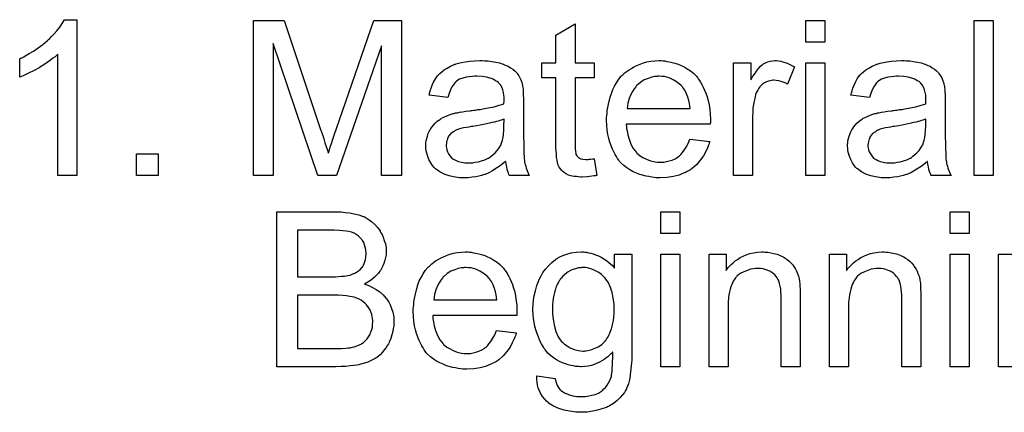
# Model space of a CAD drawing. Extents: x -1.5 to 9, y -3 to 5.
# Tile 335 of 368: x 4.8 to 5.308, y 3.842 to 4.045. Entities that reach past the tile are written whole.
import ezdxf

# ---------------------------------------------------------------- set-up
doc = ezdxf.new("R2010")
doc.units = 0
doc.layers.add('qfn16-30-34-a_mechanical_19', color=1, linetype='CONTINUOUS')

msp = doc.modelspace()

# ---------------------------------------------------------------- linework, layer by layer
at = {"layer": 'qfn16-30-34-a_mechanical_19', "color": 1}
for points in [[(4.829503, 3.964204), (4.819669, 3.964204), (4.819669, 4.026797), (4.819553, 4.026682), (4.818975, 4.026219), (4.818281, 4.025525), (4.817124, 4.024715), (4.815851, 4.023673), (4.814231, 4.022516), (4.81238, 4.021244), (4.810297, 4.019971), (4.810182, 4.019971), (4.810066, 4.019855), (4.809372, 4.019392), (4.808215, 4.018814), (4.806826, 4.01812), (4.805207, 4.01731), (4.803471, 4.0165), (4.801735, 4.01569), (4.8, 4.014996), (4.8, 4.024483), (4.800116, 4.024483), (4.800347, 4.024715), (4.80081, 4.02483), (4.801388, 4.025177), (4.802083, 4.025525), (4.802892, 4.025987), (4.804859, 4.027144), (4.807173, 4.028417), (4.809487, 4.030037), (4.811917, 4.031888), (4.814347, 4.033855), (4.814462, 4.033971), (4.814578, 4.034086), (4.814925, 4.034434), (4.815388, 4.034781), (4.816429, 4.035938), (4.817818, 4.037326), (4.819206, 4.038946), (4.82071, 4.040797), (4.821983, 4.042648), (4.82314, 4.044615), (4.829503, 4.044615), (4.829503, 3.964204)], [(4.997037, 3.964204), (4.986855, 3.964204), (4.986855, 4.031194), (4.963484, 3.964204), (4.953997, 3.964204), (4.930857, 4.032351), (4.930857, 3.964204), (4.920675, 3.964204), (4.920675, 4.044268), (4.936526, 4.044268), (4.955501, 3.987459), (4.955501, 3.987344), (4.955617, 3.987112), (4.955732, 3.986765), (4.955964, 3.986187), (4.956426, 3.984798), (4.957005, 3.983063), (4.957583, 3.981096), (4.958278, 3.979129), (4.958856, 3.977278), (4.959319, 3.975658), (4.959435, 3.975889), (4.95955, 3.976468), (4.959897, 3.977509), (4.96036, 3.978898), (4.960939, 3.980749), (4.961749, 3.982947), (4.962559, 3.985492), (4.9636, 3.988501), (4.982806, 4.044268), (4.997037, 4.044268), (4.997037, 3.964204)], [(5.086705, 4.022285), (5.096655, 4.022285), (5.096655, 4.014649), (5.086705, 4.014649), (5.086705, 3.980517), (5.086705, 3.980286), (5.086705, 3.979823), (5.086705, 3.979129), (5.08682, 3.978319), (5.086936, 3.976468), (5.087052, 3.975658), (5.087167, 3.975079), (5.087283, 3.974848), (5.08763, 3.974385), (5.088093, 3.973807), (5.088903, 3.973228), (5.089134, 3.973113), (5.089713, 3.972881), (5.090754, 3.97265), (5.092258, 3.972534), (5.093415, 3.972534), (5.093994, 3.97265), (5.094804, 3.97265), (5.095729, 3.972765), (5.096655, 3.972881), (5.097927, 3.964204), (5.097696, 3.964204), (5.097233, 3.964088), (5.096423, 3.963972), (5.095382, 3.963857), (5.094225, 3.963625), (5.092952, 3.96351), (5.090407, 3.963394), (5.089481, 3.963394), (5.088556, 3.96351), (5.087399, 3.963625), (5.08601, 3.963741), (5.084622, 3.964088), (5.083349, 3.964435), (5.082077, 3.965014), (5.081961, 3.965129), (5.081614, 3.965361), (5.081151, 3.965708), (5.080457, 3.966286), (5.079878, 3.966865), (5.079184, 3.967675), (5.07849, 3.968485), (5.078027, 3.969526), (5.078027, 3.969642), (5.077796, 3.970104), (5.07768, 3.970914), (5.077449, 3.972071), (5.077217, 3.973575), (5.077101, 3.974501), (5.077101, 3.975542), (5.076986, 3.976815), (5.07687, 3.978088), (5.07687, 3.979476), (5.07687, 3.981096), (5.07687, 4.014649), (5.069581, 4.014649), (5.069581, 4.022285), (5.07687, 4.022285), (5.07687, 4.036632), (5.086705, 4.042533), (5.086705, 4.022285)], [(5.21571, 4.033045), (5.205876, 4.033045), (5.205876, 4.044268), (5.21571, 4.044268), (5.21571, 4.033045)], [(5.302601, 3.964204), (5.292766, 3.964204), (5.292766, 4.044268), (5.302601, 4.044268), (5.302601, 3.964204)], [(5.040078, 4.023442), (5.041813, 4.023326), (5.04378, 4.023095), (5.045747, 4.022748), (5.047714, 4.022285), (5.049565, 4.021706), (5.049796, 4.021591), (5.050375, 4.021359), (5.051185, 4.021012), (5.052226, 4.02055), (5.053383, 4.019855), (5.05454, 4.019161), (5.055581, 4.018235), (5.056507, 4.01731), (5.056623, 4.017194), (5.056854, 4.016847), (5.057201, 4.016269), (5.057664, 4.015574), (5.058242, 4.014533), (5.058705, 4.013492), (5.059168, 4.012219), (5.059515, 4.010715), (5.059515, 4.010599), (5.059631, 4.010252), (5.059747, 4.009558), (5.059862, 4.008632), (5.059862, 4.00736), (5.059978, 4.005856), (5.060094, 4.003889), (5.060094, 4.00169), (5.060094, 3.988501), (5.060094, 3.988385), (5.060094, 3.987922), (5.060094, 3.987228), (5.060094, 3.986302), (5.060094, 3.985261), (5.060094, 3.983988), (5.060209, 3.981211), (5.060209, 3.978319), (5.060325, 3.975427), (5.060441, 3.974154), (5.060441, 3.972997), (5.060556, 3.971956), (5.060672, 3.971146), (5.060672, 3.97103), (5.060788, 3.970567), (5.060904, 3.969873), (5.061251, 3.968947), (5.061482, 3.967906), (5.061945, 3.966749), (5.062523, 3.965476), (5.063102, 3.964204), (5.052805, 3.964204), (5.052689, 3.964319), (5.052573, 3.964782), (5.052342, 3.965361), (5.051995, 3.966286), (5.051648, 3.967327), (5.051416, 3.9686), (5.051185, 3.969989), (5.050953, 3.971493), (5.050838, 3.971493), (5.050722, 3.971261), (5.050028, 3.970683), (5.048986, 3.969873), (5.047598, 3.968832), (5.045863, 3.96779), (5.044127, 3.966633), (5.042276, 3.965592), (5.040309, 3.964782), (5.040078, 3.964666), (5.039383, 3.964551), (5.038342, 3.964204), (5.037069, 3.963856), (5.035449, 3.963509), (5.033598, 3.963278), (5.031516, 3.963047), (5.029433, 3.962931), (5.028507, 3.962931), (5.027813, 3.963047), (5.027003, 3.963047), (5.026078, 3.963162), (5.023995, 3.963509), (5.021681, 3.964088), (5.019136, 3.964898), (5.016822, 3.966055), (5.014739, 3.967559), (5.014508, 3.96779), (5.013929, 3.968369), (5.013119, 3.96941), (5.012194, 3.970798), (5.011268, 3.972534), (5.010458, 3.974501), (5.00988, 3.976931), (5.009764, 3.978088), (5.009648, 3.979476), (5.009648, 3.979707), (5.009648, 3.98017), (5.009764, 3.98098), (5.00988, 3.982021), (5.010111, 3.983294), (5.010458, 3.984567), (5.010921, 3.985955), (5.0115, 3.987228), (5.011615, 3.987344), (5.011847, 3.987806), (5.01231, 3.988501), (5.012888, 3.989311), (5.013582, 3.990236), (5.014508, 3.991162), (5.015433, 3.992087), (5.01659, 3.992897), (5.016706, 3.993013), (5.017169, 3.993244), (5.017747, 3.993707), (5.018673, 3.99417), (5.019714, 3.994633), (5.020987, 3.995211), (5.02226, 3.995674), (5.023764, 3.996137), (5.02388, 3.996137), (5.024342, 3.996253), (5.025037, 3.996484), (5.025962, 3.9966), (5.027119, 3.996831), (5.028623, 3.997062), (5.030359, 3.99741), (5.032441, 3.997641), (5.032557, 3.997641), (5.03302, 3.997757), (5.033598, 3.997757), (5.034408, 3.997872), (5.035334, 3.997988), (5.036491, 3.998219), (5.037764, 3.998335), (5.039152, 3.998566), (5.041929, 3.999145), (5.044937, 3.999724), (5.047598, 4.000418), (5.048871, 4.000765), (5.050028, 4.001112), (5.050028, 4.001228), (5.050028, 4.001459), (5.050143, 4.002153), (5.050143, 4.002963), (5.050143, 4.003426), (5.050143, 4.003657), (5.050143, 4.003773), (5.050143, 4.003889), (5.050143, 4.004583), (5.050028, 4.00574), (5.049796, 4.007013), (5.049449, 4.008401), (5.048871, 4.009789), (5.048176, 4.011062), (5.047251, 4.012103), (5.047135, 4.012219), (5.046557, 4.012682), (5.045631, 4.013145), (5.044474, 4.013839), (5.042854, 4.014417), (5.041003, 4.014996), (5.038689, 4.015343), (5.036028, 4.015459), (5.034871, 4.015459), (5.033714, 4.015343), (5.032094, 4.015112), (5.030474, 4.01488), (5.028739, 4.014417), (5.027119, 4.013839), (5.025731, 4.013029), (5.025615, 4.012913), (5.025152, 4.012566), (5.024574, 4.011988), (5.02388, 4.011062), (5.023185, 4.009905), (5.022375, 4.008401), (5.021681, 4.00655), (5.020987, 4.004467), (5.011384, 4.00574), (5.011384, 4.005856), (5.0115, 4.005971), (5.0115, 4.006318), (5.011615, 4.006781), (5.011962, 4.007823), (5.012425, 4.009327), (5.013004, 4.010831), (5.013698, 4.01245), (5.014623, 4.01407), (5.015665, 4.015574), (5.01578, 4.01569), (5.016243, 4.016153), (5.016938, 4.016847), (5.017863, 4.017773), (5.019136, 4.018698), (5.02064, 4.019624), (5.022375, 4.020665), (5.024342, 4.021475), (5.024458, 4.021475), (5.024574, 4.021591), (5.024921, 4.021706), (5.025384, 4.021822), (5.026541, 4.022169), (5.02816, 4.022516), (5.030012, 4.022863), (5.032326, 4.023211), (5.034755, 4.023442), (5.037532, 4.023558), (5.038805, 4.023558), (5.040078, 4.023442)], [(5.132059, 4.023442), (5.132985, 4.023326), (5.134142, 4.023095), (5.135414, 4.022864), (5.136918, 4.022517), (5.138307, 4.022169), (5.139927, 4.021591), (5.141431, 4.021012), (5.143051, 4.020202), (5.14467, 4.019277), (5.14629, 4.018236), (5.147794, 4.016963), (5.149183, 4.015575), (5.149298, 4.015459), (5.14953, 4.015227), (5.149877, 4.014765), (5.15034, 4.01407), (5.150918, 4.01326), (5.151497, 4.012335), (5.152191, 4.011178), (5.152885, 4.009789), (5.153579, 4.008285), (5.154273, 4.006666), (5.154852, 4.004814), (5.15543, 4.002847), (5.155893, 4.000649), (5.15624, 3.998335), (5.156472, 3.995905), (5.156587, 3.993244), (5.156587, 3.993129), (5.156587, 3.992666), (5.156587, 3.991856), (5.156472, 3.990699), (5.113084, 3.990699), (5.113084, 3.990583), (5.113084, 3.990236), (5.1132, 3.989773), (5.1132, 3.989079), (5.113316, 3.988269), (5.113547, 3.987344), (5.113894, 3.985261), (5.114588, 3.982947), (5.115514, 3.980402), (5.116787, 3.978088), (5.118406, 3.976005), (5.118522, 3.976005), (5.118638, 3.975774), (5.119332, 3.975195), (5.120373, 3.974385), (5.121762, 3.973575), (5.123613, 3.97265), (5.125695, 3.97184), (5.12801, 3.971261), (5.129282, 3.971146), (5.130671, 3.97103), (5.131596, 3.97103), (5.132637, 3.971146), (5.13391, 3.971377), (5.135299, 3.971724), (5.136918, 3.972187), (5.138422, 3.972881), (5.139927, 3.973807), (5.140042, 3.973923), (5.140621, 3.974385), (5.141315, 3.975079), (5.142125, 3.976005), (5.143051, 3.977278), (5.144092, 3.978898), (5.145133, 3.980749), (5.146059, 3.982947), (5.15624, 3.981674), (5.15624, 3.981559), (5.156125, 3.981327), (5.156009, 3.980865), (5.155778, 3.98017), (5.15543, 3.979476), (5.155083, 3.97855), (5.154158, 3.976584), (5.153001, 3.974385), (5.151381, 3.972071), (5.14953, 3.969873), (5.147216, 3.96779), (5.1471, 3.96779), (5.146869, 3.967559), (5.146521, 3.967328), (5.146059, 3.966981), (5.145364, 3.966633), (5.14467, 3.966286), (5.143745, 3.965823), (5.142703, 3.965361), (5.141546, 3.964898), (5.140389, 3.964435), (5.137497, 3.963741), (5.134257, 3.963162), (5.130671, 3.962931), (5.129398, 3.962931), (5.128588, 3.963047), (5.127547, 3.963162), (5.126274, 3.963394), (5.124886, 3.963625), (5.123382, 3.963857), (5.120142, 3.964782), (5.118406, 3.965476), (5.116787, 3.966171), (5.115051, 3.967096), (5.113431, 3.968137), (5.111927, 3.969294), (5.110423, 3.970683), (5.110307, 3.970799), (5.110076, 3.97103), (5.109729, 3.971493), (5.109266, 3.972187), (5.108688, 3.972997), (5.108109, 3.973923), (5.107415, 3.975079), (5.106721, 3.976352), (5.106026, 3.977856), (5.105332, 3.979476), (5.104754, 3.981327), (5.104175, 3.983294), (5.103712, 3.985377), (5.103365, 3.987691), (5.103134, 3.99012), (5.103018, 3.992666), (5.103018, 3.992782), (5.103018, 3.99336), (5.103018, 3.994054), (5.103134, 3.995096), (5.10325, 3.996368), (5.103365, 3.997757), (5.103597, 3.999376), (5.103944, 4.000996), (5.104869, 4.004699), (5.105448, 4.00655), (5.106142, 4.008517), (5.107068, 4.010368), (5.108109, 4.012104), (5.109266, 4.013839), (5.110539, 4.015459), (5.110654, 4.015575), (5.110886, 4.015806), (5.111349, 4.016153), (5.111927, 4.016731), (5.112621, 4.01731), (5.113547, 4.018004), (5.114588, 4.018814), (5.115861, 4.019508), (5.117134, 4.020318), (5.118638, 4.021012), (5.120258, 4.021707), (5.121993, 4.022285), (5.123844, 4.022864), (5.125811, 4.023211), (5.127894, 4.023442), (5.130092, 4.023558), (5.131249, 4.023558), (5.132059, 4.023442)], [(5.19176, 4.023442), (5.193033, 4.023211), (5.194537, 4.022748), (5.196157, 4.022169), (5.198008, 4.02136), (5.199975, 4.020318), (5.196388, 4.011294), (5.196273, 4.011409), (5.19581, 4.011641), (5.195115, 4.011988), (5.19419, 4.012335), (5.193149, 4.012682), (5.191876, 4.013029), (5.190603, 4.01326), (5.189331, 4.013376), (5.188752, 4.013376), (5.188173, 4.01326), (5.187364, 4.013145), (5.186554, 4.012913), (5.185512, 4.012566), (5.184471, 4.012104), (5.183546, 4.011409), (5.18343, 4.011294), (5.183083, 4.011062), (5.182736, 4.010599), (5.182157, 4.010021), (5.181579, 4.009211), (5.181, 4.008285), (5.180422, 4.007244), (5.179959, 4.005971), (5.179843, 4.00574), (5.179727, 4.005046), (5.179496, 4.004005), (5.179149, 4.002616), (5.178802, 4.000881), (5.17857, 3.998914), (5.178455, 3.996831), (5.178339, 3.994517), (5.178339, 3.964204), (5.168505, 3.964204), (5.168505, 4.022285), (5.177413, 4.022285), (5.177413, 4.013492), (5.177529, 4.013608), (5.177992, 4.014418), (5.17857, 4.015459), (5.179496, 4.016731), (5.180422, 4.018004), (5.181463, 4.019393), (5.182504, 4.02055), (5.183546, 4.021475), (5.183661, 4.021591), (5.184008, 4.021822), (5.184703, 4.022169), (5.185397, 4.022517), (5.186322, 4.022864), (5.187479, 4.023211), (5.188636, 4.023442), (5.189909, 4.023558), (5.190719, 4.023558), (5.19176, 4.023442)], [(5.21571, 3.964204), (5.205876, 3.964204), (5.205876, 4.022285), (5.21571, 4.022285), (5.21571, 3.964204)], [(5.257825, 4.023442), (5.25956, 4.023326), (5.261527, 4.023095), (5.263494, 4.022748), (5.265461, 4.022285), (5.267312, 4.021707), (5.267544, 4.021591), (5.268122, 4.02136), (5.268932, 4.021012), (5.269973, 4.02055), (5.27113, 4.019855), (5.272287, 4.019161), (5.273329, 4.018236), (5.274254, 4.01731), (5.27437, 4.017194), (5.274601, 4.016847), (5.274949, 4.016269), (5.275411, 4.015575), (5.27599, 4.014533), (5.276453, 4.013492), (5.276915, 4.012219), (5.277262, 4.010715), (5.277262, 4.010599), (5.277378, 4.010252), (5.277494, 4.009558), (5.27761, 4.008633), (5.27761, 4.00736), (5.277725, 4.005856), (5.277841, 4.003889), (5.277841, 4.001691), (5.277841, 3.988501), (5.277841, 3.988385), (5.277841, 3.987922), (5.277841, 3.987228), (5.277841, 3.986302), (5.277841, 3.985261), (5.277841, 3.983988), (5.277957, 3.981212), (5.277957, 3.978319), (5.278072, 3.975427), (5.278188, 3.974154), (5.278188, 3.972997), (5.278304, 3.971956), (5.278419, 3.971146), (5.278419, 3.97103), (5.278535, 3.970567), (5.278651, 3.969873), (5.278998, 3.968947), (5.279229, 3.967906), (5.279692, 3.966749), (5.280271, 3.965476), (5.280849, 3.964204), (5.270552, 3.964204), (5.270436, 3.964319), (5.27032, 3.964782), (5.270089, 3.965361), (5.269742, 3.966286), (5.269395, 3.967328), (5.269163, 3.9686), (5.268932, 3.969989), (5.268701, 3.971493), (5.268585, 3.971493), (5.268469, 3.971261), (5.267775, 3.970683), (5.266734, 3.969873), (5.265345, 3.968832), (5.26361, 3.96779), (5.261874, 3.966633), (5.260023, 3.965592), (5.258056, 3.964782), (5.257825, 3.964666), (5.257131, 3.964551), (5.256089, 3.964204), (5.254817, 3.963857), (5.253197, 3.96351), (5.251346, 3.963278), (5.249263, 3.963047), (5.247181, 3.962931), (5.246255, 3.962931), (5.245561, 3.963047), (5.244751, 3.963047), (5.243825, 3.963162), (5.241743, 3.96351), (5.239429, 3.964088), (5.236883, 3.964898), (5.234569, 3.966055), (5.232487, 3.967559), (5.232255, 3.96779), (5.231677, 3.968369), (5.230867, 3.96941), (5.229941, 3.970799), (5.229016, 3.972534), (5.228206, 3.974501), (5.227627, 3.976931), (5.227511, 3.978088), (5.227396, 3.979476), (5.227396, 3.979707), (5.227396, 3.98017), (5.227511, 3.98098), (5.227627, 3.982021), (5.227859, 3.983294), (5.228206, 3.984567), (5.228668, 3.985955), (5.229247, 3.987228), (5.229363, 3.987344), (5.229594, 3.987807), (5.230057, 3.988501), (5.230635, 3.989311), (5.23133, 3.990236), (5.232255, 3.991162), (5.233181, 3.992087), (5.234338, 3.992897), (5.234453, 3.993013), (5.234916, 3.993244), (5.235495, 3.993707), (5.23642, 3.99417), (5.237462, 3.994633), (5.238734, 3.995211), (5.240007, 3.995674), (5.241511, 3.996137), (5.241627, 3.996137), (5.24209, 3.996253), (5.242784, 3.996484), (5.243709, 3.9966), (5.244867, 3.996831), (5.246371, 3.997062), (5.248106, 3.99741), (5.250189, 3.997641), (5.250304, 3.997641), (5.250767, 3.997757), (5.251346, 3.997757), (5.252156, 3.997872), (5.253081, 3.997988), (5.254238, 3.99822), (5.255511, 3.998335), (5.256899, 3.998567), (5.259676, 3.999145), (5.262684, 3.999724), (5.265345, 4.000418), (5.266618, 4.000765), (5.267775, 4.001112), (5.267775, 4.001228), (5.267775, 4.001459), (5.267891, 4.002153), (5.267891, 4.002963), (5.267891, 4.003426), (5.267891, 4.003657), (5.267891, 4.003773), (5.267891, 4.003889), (5.267891, 4.004583), (5.267775, 4.00574), (5.267544, 4.007013), (5.267197, 4.008401), (5.266618, 4.009789), (5.265924, 4.011062), (5.264998, 4.012104), (5.264883, 4.012219), (5.264304, 4.012682), (5.263378, 4.013145), (5.262221, 4.013839), (5.260602, 4.014418), (5.258751, 4.014996), (5.256436, 4.015343), (5.253775, 4.015459), (5.252618, 4.015459), (5.251461, 4.015343), (5.249842, 4.015112), (5.248222, 4.01488), (5.246486, 4.014418), (5.244867, 4.013839), (5.243478, 4.013029), (5.243362, 4.012913), (5.2429, 4.012566), (5.242321, 4.011988), (5.241627, 4.011062), (5.240933, 4.009905), (5.240123, 4.008401), (5.239429, 4.00655), (5.238734, 4.004467), (5.229131, 4.00574), (5.229131, 4.005856), (5.229247, 4.005971), (5.229247, 4.006318), (5.229363, 4.006781), (5.22971, 4.007823), (5.230173, 4.009327), (5.230751, 4.010831), (5.231445, 4.012451), (5.232371, 4.01407), (5.233412, 4.015575), (5.233528, 4.01569), (5.233991, 4.016153), (5.234685, 4.016847), (5.23561, 4.017773), (5.236883, 4.018698), (5.238387, 4.019624), (5.240123, 4.020665), (5.24209, 4.021475), (5.242205, 4.021475), (5.242321, 4.021591), (5.242668, 4.021707), (5.243131, 4.021822), (5.244288, 4.022169), (5.245908, 4.022517), (5.247759, 4.022864), (5.250073, 4.023211), (5.252503, 4.023442), (5.255279, 4.023558), (5.256552, 4.023558), (5.257825, 4.023442)], [(5.130208, 4.015459), (5.129514, 4.015459), (5.129051, 4.015343), (5.127778, 4.015227), (5.126274, 4.01488), (5.124423, 4.014302), (5.122456, 4.013492), (5.120605, 4.012335), (5.118753, 4.010831), (5.118522, 4.010599), (5.118059, 4.010021), (5.117249, 4.00898), (5.11644, 4.007591), (5.115514, 4.005971), (5.114704, 4.003889), (5.11401, 4.001459), (5.113663, 3.998798), (5.146174, 3.998798), (5.146174, 3.998914), (5.146174, 3.999145), (5.146059, 3.999492), (5.146059, 3.999955), (5.145827, 4.001343), (5.14548, 4.002847), (5.144902, 4.004699), (5.144323, 4.006434), (5.143398, 4.00817), (5.142356, 4.009674), (5.142356, 4.009789), (5.142125, 4.009905), (5.141546, 4.010599), (5.140505, 4.011525), (5.139117, 4.012566), (5.137381, 4.013608), (5.135299, 4.014533), (5.132869, 4.015227), (5.131596, 4.015343), (5.130208, 4.015459)], [(5.050143, 3.99336), (5.050028, 3.99336), (5.049912, 3.993244), (5.049565, 3.993129), (5.049102, 3.993013), (5.048524, 3.992782), (5.047829, 3.99255), (5.04702, 3.992319), (5.046094, 3.992087), (5.045053, 3.99174), (5.04378, 3.991509), (5.042507, 3.991162), (5.041003, 3.990815), (5.039383, 3.990468), (5.037764, 3.99012), (5.035912, 3.989889), (5.033945, 3.989542), (5.033714, 3.989542), (5.03302, 3.989426), (5.031863, 3.989195), (5.03059, 3.988963), (5.029202, 3.988732), (5.027813, 3.988385), (5.026541, 3.988038), (5.025384, 3.987575), (5.025268, 3.987575), (5.024921, 3.987344), (5.024458, 3.987112), (5.023995, 3.986765), (5.022607, 3.98584), (5.02145, 3.984451), (5.02145, 3.984335), (5.021218, 3.984104), (5.021103, 3.983641), (5.020871, 3.983063), (5.02064, 3.982369), (5.020408, 3.981674), (5.020293, 3.980749), (5.020177, 3.979823), (5.020177, 3.979707), (5.020177, 3.979129), (5.020293, 3.978435), (5.020524, 3.977509), (5.020871, 3.976468), (5.02145, 3.975427), (5.022144, 3.974269), (5.02307, 3.973228), (5.023185, 3.973113), (5.023648, 3.972881), (5.024342, 3.972418), (5.025268, 3.971956), (5.026541, 3.971493), (5.028045, 3.97103), (5.02978, 3.970798), (5.031863, 3.970683), (5.032788, 3.970683), (5.033945, 3.970798), (5.035218, 3.97103), (5.036838, 3.971261), (5.038458, 3.971724), (5.040193, 3.972303), (5.041929, 3.973113), (5.04216, 3.973228), (5.042623, 3.973575), (5.043433, 3.974154), (5.044358, 3.974964), (5.0454, 3.975889), (5.046557, 3.977046), (5.047482, 3.978435), (5.048408, 3.979939), (5.048524, 3.980055), (5.048639, 3.980517), (5.048871, 3.981327), (5.049218, 3.982369), (5.049565, 3.983757), (5.049796, 3.985377), (5.049912, 3.987344), (5.050028, 3.989658), (5.050143, 3.99336)], [(5.267891, 3.99336), (5.267775, 3.99336), (5.267659, 3.993244), (5.267312, 3.993129), (5.26685, 3.993013), (5.266271, 3.992782), (5.265577, 3.99255), (5.264767, 3.992319), (5.263841, 3.992087), (5.2628, 3.99174), (5.261527, 3.991509), (5.260255, 3.991162), (5.258751, 3.990815), (5.257131, 3.990468), (5.255511, 3.99012), (5.25366, 3.989889), (5.251693, 3.989542), (5.251461, 3.989542), (5.250767, 3.989426), (5.24961, 3.989195), (5.248337, 3.988963), (5.246949, 3.988732), (5.245561, 3.988385), (5.244288, 3.988038), (5.243131, 3.987575), (5.243015, 3.987575), (5.242668, 3.987344), (5.242205, 3.987112), (5.241743, 3.986765), (5.240354, 3.98584), (5.239197, 3.984451), (5.239197, 3.984336), (5.238966, 3.984104), (5.23885, 3.983641), (5.238619, 3.983063), (5.238387, 3.982369), (5.238156, 3.981674), (5.23804, 3.980749), (5.237925, 3.979823), (5.237925, 3.979707), (5.237925, 3.979129), (5.23804, 3.978435), (5.238272, 3.977509), (5.238619, 3.976468), (5.239197, 3.975427), (5.239891, 3.97427), (5.240817, 3.973228), (5.240933, 3.973113), (5.241395, 3.972881), (5.24209, 3.972418), (5.243015, 3.971956), (5.244288, 3.971493), (5.245792, 3.97103), (5.247528, 3.970799), (5.24961, 3.970683), (5.250536, 3.970683), (5.251693, 3.970799), (5.252966, 3.97103), (5.254585, 3.971261), (5.256205, 3.971724), (5.257941, 3.972303), (5.259676, 3.973113), (5.259908, 3.973228), (5.26037, 3.973575), (5.26118, 3.974154), (5.262106, 3.974964), (5.263147, 3.975889), (5.264304, 3.977046), (5.26523, 3.978435), (5.266155, 3.979939), (5.266271, 3.980055), (5.266387, 3.980517), (5.266618, 3.981327), (5.266965, 3.982369), (5.267312, 3.983757), (5.267544, 3.985377), (5.267659, 3.987344), (5.267775, 3.989658), (5.267891, 3.99336)], [(4.871503, 3.964204), (4.86028, 3.964204), (4.86028, 3.975427), (4.871503, 3.975427), (4.871503, 3.964204)], [(4.964988, 3.945414), (4.965914, 3.945414), (4.967996, 3.945182), (4.97031, 3.944951), (4.97274, 3.944488), (4.97517, 3.94391), (4.977368, 3.9431), (4.977484, 3.9431), (4.9776, 3.942984), (4.978294, 3.942637), (4.979335, 3.942059), (4.980492, 3.941249), (4.98188, 3.940207), (4.983385, 3.938935), (4.984773, 3.937315), (4.986046, 3.935579), (4.986161, 3.935348), (4.986508, 3.934654), (4.987087, 3.933728), (4.987665, 3.93234), (4.988244, 3.93072), (4.988822, 3.928985), (4.989169, 3.927018), (4.989285, 3.925051), (4.989285, 3.924819), (4.989285, 3.924241), (4.989169, 3.9232), (4.988938, 3.921927), (4.988591, 3.920423), (4.988012, 3.918803), (4.987318, 3.917183), (4.986393, 3.915448), (4.986277, 3.915216), (4.98593, 3.914753), (4.985236, 3.913828), (4.98431, 3.912902), (4.983153, 3.911745), (4.981765, 3.910472), (4.980029, 3.909316), (4.978062, 3.908159), (4.978178, 3.908159), (4.978409, 3.908043), (4.978757, 3.907927), (4.979219, 3.907696), (4.980608, 3.907233), (4.982227, 3.906423), (4.983963, 3.905382), (4.98593, 3.904109), (4.987665, 3.902605), (4.989285, 3.900754), (4.989401, 3.900522), (4.989864, 3.899828), (4.990558, 3.898787), (4.991252, 3.897398), (4.991946, 3.895547), (4.992641, 3.89358), (4.993103, 3.891266), (4.993219, 3.888721), (4.993219, 3.888605), (4.993219, 3.88849), (4.993219, 3.887795), (4.993103, 3.886638), (4.992872, 3.88525), (4.992641, 3.88363), (4.992178, 3.881895), (4.991599, 3.880043), (4.990789, 3.878192), (4.990674, 3.877961), (4.990327, 3.877382), (4.989864, 3.876572), (4.989169, 3.875415), (4.988244, 3.874258), (4.987318, 3.872986), (4.986161, 3.871713), (4.984889, 3.870672), (4.984773, 3.870556), (4.98431, 3.870209), (4.9835, 3.869746), (4.982459, 3.869283), (4.981186, 3.868589), (4.979682, 3.867895), (4.978062, 3.867316), (4.976095, 3.866738), (4.975864, 3.866738), (4.97517, 3.866506), (4.974013, 3.866391), (4.972509, 3.866159), (4.970658, 3.865928), (4.968459, 3.865697), (4.966029, 3.865581), (4.963253, 3.865465), (4.932708, 3.865465), (4.932708, 3.94553), (4.964178, 3.94553), (4.964988, 3.945414)], [(5.140852, 3.934307), (5.131018, 3.934307), (5.131018, 3.94553), (5.140852, 3.94553), (5.140852, 3.934307)], [(5.290221, 3.934307), (5.280386, 3.934307), (5.280386, 3.94553), (5.290221, 3.94553), (5.290221, 3.934307)], [(4.962327, 3.936042), (4.943352, 3.936042), (4.943352, 3.911977), (4.963021, 3.911977), (4.964525, 3.912092), (4.966145, 3.912208), (4.967765, 3.912324), (4.969385, 3.912555), (4.970658, 3.912787), (4.970889, 3.912902), (4.971352, 3.913018), (4.972046, 3.913365), (4.972971, 3.913828), (4.973897, 3.914291), (4.974938, 3.914985), (4.97598, 3.91591), (4.97679, 3.916836), (4.976905, 3.916952), (4.977137, 3.917299), (4.977484, 3.917993), (4.977831, 3.918803), (4.978178, 3.919729), (4.978525, 3.920885), (4.978757, 3.922274), (4.978872, 3.923778), (4.978872, 3.924009), (4.978872, 3.924472), (4.978757, 3.925166), (4.978641, 3.926092), (4.978409, 3.927249), (4.978062, 3.928406), (4.9776, 3.929563), (4.976905, 3.93072), (4.97679, 3.930836), (4.976558, 3.931183), (4.976095, 3.931761), (4.975517, 3.93234), (4.974707, 3.933034), (4.973781, 3.933728), (4.972624, 3.934422), (4.971352, 3.934885), (4.971236, 3.934885), (4.970658, 3.935117), (4.969848, 3.935232), (4.968575, 3.935464), (4.966839, 3.935695), (4.964873, 3.935811), (4.962327, 3.936042)], [(5.03221, 3.924704), (5.033136, 3.924588), (5.034292, 3.924356), (5.035565, 3.924125), (5.037069, 3.923778), (5.038458, 3.923431), (5.040078, 3.922852), (5.041582, 3.922274), (5.043201, 3.921464), (5.044821, 3.920538), (5.046441, 3.919497), (5.047945, 3.918224), (5.049333, 3.916836), (5.049449, 3.91672), (5.049681, 3.916489), (5.050028, 3.916026), (5.05049, 3.915332), (5.051069, 3.914522), (5.051648, 3.913596), (5.052342, 3.912439), (5.053036, 3.911051), (5.05373, 3.909547), (5.054424, 3.907927), (5.055003, 3.906076), (5.055581, 3.904109), (5.056044, 3.901911), (5.056391, 3.899597), (5.056623, 3.897167), (5.056738, 3.894506), (5.056738, 3.89439), (5.056738, 3.893927), (5.056738, 3.893117), (5.056623, 3.891961), (5.013235, 3.891961), (5.013235, 3.891845), (5.013235, 3.891498), (5.013351, 3.891035), (5.013351, 3.890341), (5.013467, 3.889531), (5.013698, 3.888605), (5.014045, 3.886523), (5.014739, 3.884209), (5.015665, 3.881663), (5.016938, 3.879349), (5.018557, 3.877267), (5.018673, 3.877267), (5.018789, 3.877035), (5.019483, 3.876457), (5.020524, 3.875647), (5.021913, 3.874837), (5.023764, 3.873911), (5.025846, 3.873101), (5.02816, 3.872523), (5.029433, 3.872407), (5.030822, 3.872291), (5.031747, 3.872291), (5.032788, 3.872407), (5.034061, 3.872639), (5.035449, 3.872986), (5.037069, 3.873448), (5.038573, 3.874143), (5.040078, 3.875068), (5.040193, 3.875184), (5.040772, 3.875647), (5.041466, 3.876341), (5.042276, 3.877267), (5.043201, 3.878539), (5.044243, 3.880159), (5.045284, 3.88201), (5.04621, 3.884209), (5.056391, 3.882936), (5.056391, 3.88282), (5.056275, 3.882589), (5.05616, 3.882126), (5.055928, 3.881432), (5.055581, 3.880738), (5.055234, 3.879812), (5.054309, 3.877845), (5.053152, 3.875647), (5.051532, 3.873333), (5.049681, 3.871135), (5.047367, 3.869052), (5.047251, 3.869052), (5.04702, 3.86882), (5.046672, 3.868589), (5.04621, 3.868242), (5.045515, 3.867895), (5.044821, 3.867548), (5.043896, 3.867085), (5.042854, 3.866622), (5.041697, 3.866159), (5.04054, 3.865697), (5.037648, 3.865002), (5.034408, 3.864424), (5.030822, 3.864193), (5.029549, 3.864193), (5.028739, 3.864308), (5.027698, 3.864424), (5.026425, 3.864655), (5.025037, 3.864887), (5.023532, 3.865118), (5.020293, 3.866044), (5.018557, 3.866738), (5.016938, 3.867432), (5.015202, 3.868358), (5.013582, 3.869399), (5.012078, 3.870556), (5.010574, 3.871944), (5.010458, 3.87206), (5.010227, 3.872291), (5.00988, 3.872754), (5.009417, 3.873448), (5.008838, 3.874258), (5.00826, 3.875184), (5.007566, 3.876341), (5.006872, 3.877614), (5.006177, 3.879118), (5.005483, 3.880738), (5.004905, 3.882589), (5.004326, 3.884556), (5.003863, 3.886638), (5.003516, 3.888952), (5.003285, 3.891382), (5.003169, 3.893927), (5.003169, 3.894043), (5.003169, 3.894622), (5.003169, 3.895316), (5.003285, 3.896357), (5.003401, 3.89763), (5.003516, 3.899018), (5.003748, 3.900638), (5.004095, 3.902258), (5.00502, 3.90596), (5.005599, 3.907811), (5.006293, 3.909778), (5.007219, 3.91163), (5.00826, 3.913365), (5.009417, 3.915101), (5.01069, 3.91672), (5.010805, 3.916836), (5.011037, 3.917067), (5.0115, 3.917414), (5.012078, 3.917993), (5.012772, 3.918572), (5.013698, 3.919266), (5.014739, 3.920076), (5.016012, 3.92077), (5.017285, 3.92158), (5.018789, 3.922274), (5.020408, 3.922968), (5.022144, 3.923547), (5.023995, 3.924125), (5.025962, 3.924472), (5.028045, 3.924704), (5.030243, 3.924819), (5.0314, 3.924819), (5.03221, 3.924704)], [(5.091795, 3.924704), (5.092605, 3.924588), (5.093647, 3.924357), (5.094804, 3.924125), (5.096076, 3.923778), (5.097349, 3.923315), (5.098737, 3.922737), (5.100126, 3.922043), (5.10163, 3.921233), (5.103018, 3.920307), (5.104407, 3.91915), (5.105795, 3.917877), (5.107068, 3.916373), (5.107068, 3.923547), (5.116092, 3.923547), (5.116092, 3.873333), (5.116092, 3.873217), (5.116092, 3.872754), (5.116092, 3.87206), (5.116092, 3.871135), (5.115977, 3.870093), (5.115977, 3.868821), (5.115861, 3.867432), (5.115745, 3.865928), (5.115398, 3.862804), (5.114935, 3.859565), (5.114588, 3.858061), (5.114241, 3.856672), (5.113778, 3.855399), (5.113316, 3.854242), (5.113316, 3.854127), (5.1132, 3.854011), (5.112737, 3.853317), (5.112159, 3.852276), (5.111233, 3.851003), (5.10996, 3.849614), (5.108456, 3.84811), (5.106605, 3.846606), (5.104522, 3.845334), (5.104407, 3.845334), (5.104291, 3.845218), (5.103944, 3.844986), (5.103481, 3.844871), (5.102903, 3.844524), (5.102208, 3.844292), (5.100473, 3.843714), (5.09839, 3.843019), (5.095845, 3.842557), (5.092952, 3.842094), (5.089828, 3.841978), (5.088787, 3.841978), (5.088093, 3.842094), (5.087167, 3.842094), (5.086242, 3.84221), (5.085085, 3.842325), (5.083812, 3.842557), (5.081151, 3.843135), (5.078374, 3.843945), (5.075597, 3.845102), (5.073052, 3.846722), (5.072936, 3.846838), (5.072821, 3.846953), (5.072011, 3.847647), (5.071085, 3.848689), (5.069928, 3.850193), (5.068771, 3.85216), (5.06773, 3.854589), (5.067383, 3.855978), (5.067151, 3.857482), (5.06692, 3.858986), (5.06692, 3.860722), (5.076523, 3.859449), (5.076523, 3.859217), (5.076639, 3.858755), (5.07687, 3.857945), (5.077101, 3.856903), (5.077564, 3.855862), (5.078143, 3.854821), (5.078837, 3.85378), (5.079763, 3.85297), (5.079994, 3.852854), (5.080457, 3.852507), (5.081267, 3.852044), (5.082424, 3.851581), (5.083812, 3.851003), (5.085548, 3.85054), (5.08763, 3.850193), (5.089828, 3.850077), (5.090985, 3.850077), (5.092142, 3.850193), (5.093762, 3.850424), (5.095382, 3.850771), (5.097118, 3.851234), (5.098853, 3.851928), (5.100357, 3.852854), (5.100473, 3.85297), (5.100936, 3.853317), (5.10163, 3.854011), (5.10244, 3.854821), (5.10325, 3.855978), (5.10406, 3.857251), (5.104869, 3.858755), (5.105448, 3.86049), (5.105448, 3.860606), (5.105564, 3.861069), (5.105679, 3.861994), (5.105795, 3.863151), (5.105911, 3.863961), (5.105911, 3.864887), (5.106026, 3.865928), (5.106026, 3.867085), (5.106026, 3.868358), (5.106142, 3.869862), (5.106142, 3.871366), (5.106142, 3.873102), (5.106026, 3.872986), (5.105795, 3.872754), (5.105448, 3.872407), (5.104985, 3.871945), (5.104407, 3.871366), (5.103597, 3.870672), (5.102671, 3.869978), (5.101746, 3.869283), (5.099316, 3.867895), (5.096655, 3.866622), (5.095151, 3.86616), (5.093531, 3.865812), (5.091795, 3.865581), (5.09006, 3.865465), (5.089481, 3.865465), (5.088903, 3.865581), (5.088093, 3.865581), (5.087052, 3.865697), (5.085895, 3.865928), (5.084622, 3.866159), (5.083234, 3.866506), (5.08173, 3.866969), (5.080225, 3.867548), (5.078721, 3.868242), (5.077101, 3.869052), (5.075597, 3.870093), (5.074093, 3.87125), (5.072705, 3.872523), (5.071432, 3.874027), (5.071316, 3.874143), (5.071201, 3.874374), (5.070854, 3.874953), (5.070391, 3.875531), (5.069928, 3.876457), (5.06935, 3.877382), (5.068771, 3.878539), (5.068193, 3.879928), (5.067614, 3.881316), (5.067036, 3.882936), (5.066457, 3.884556), (5.065994, 3.886407), (5.065184, 3.890341), (5.065069, 3.892539), (5.064953, 3.894737), (5.064953, 3.894853), (5.064953, 3.895084), (5.064953, 3.895547), (5.064953, 3.896126), (5.065069, 3.896936), (5.065069, 3.897745), (5.0653, 3.899828), (5.065647, 3.902142), (5.066226, 3.904688), (5.06692, 3.907349), (5.067961, 3.91001), (5.067961, 3.910125), (5.068077, 3.910357), (5.068308, 3.910704), (5.06854, 3.911167), (5.069234, 3.912439), (5.070159, 3.914059), (5.071432, 3.915795), (5.072936, 3.91753), (5.074672, 3.919381), (5.076639, 3.920885), (5.076754, 3.920885), (5.07687, 3.921001), (5.077217, 3.921233), (5.07768, 3.921464), (5.078837, 3.922158), (5.080457, 3.922852), (5.082424, 3.923547), (5.084738, 3.924241), (5.087283, 3.924704), (5.09006, 3.924819), (5.091101, 3.924819), (5.091795, 3.924704)], [(5.184934, 3.924704), (5.186207, 3.924588), (5.187711, 3.924357), (5.189331, 3.92401), (5.191066, 3.923547), (5.192686, 3.922852), (5.192917, 3.922737), (5.19338, 3.922505), (5.19419, 3.922158), (5.195115, 3.92158), (5.196273, 3.920886), (5.197314, 3.91996), (5.198355, 3.919034), (5.199281, 3.917877), (5.199396, 3.917762), (5.199628, 3.917299), (5.199975, 3.91672), (5.200553, 3.91591), (5.201016, 3.914753), (5.201479, 3.913597), (5.202057, 3.912208), (5.202405, 3.910704), (5.202405, 3.910588), (5.20252, 3.910126), (5.202636, 3.909431), (5.202752, 3.908506), (5.202752, 3.907117), (5.202867, 3.905497), (5.202983, 3.903531), (5.202983, 3.901101), (5.202983, 3.865465), (5.193149, 3.865465), (5.193149, 3.900638), (5.193149, 3.900754), (5.193149, 3.900869), (5.193149, 3.901679), (5.193149, 3.902721), (5.193033, 3.903993), (5.192917, 3.905497), (5.192686, 3.907002), (5.192339, 3.90839), (5.191992, 3.909663), (5.191992, 3.909778), (5.19176, 3.910126), (5.191413, 3.910704), (5.191066, 3.911398), (5.190488, 3.912092), (5.189793, 3.912902), (5.188868, 3.913712), (5.187826, 3.914406), (5.187711, 3.914522), (5.187364, 3.914753), (5.186669, 3.914985), (5.185859, 3.915332), (5.184934, 3.915679), (5.183777, 3.916026), (5.182389, 3.916142), (5.181, 3.916258), (5.180422, 3.916258), (5.179959, 3.916142), (5.178802, 3.916026), (5.177298, 3.915795), (5.175678, 3.915216), (5.173827, 3.914522), (5.171975, 3.913597), (5.17024, 3.912208), (5.170009, 3.911977), (5.169546, 3.911398), (5.169199, 3.910935), (5.168852, 3.910357), (5.168389, 3.909663), (5.168042, 3.908853), (5.167579, 3.907927), (5.167116, 3.90677), (5.166769, 3.905497), (5.166422, 3.904109), (5.16619, 3.902605), (5.165959, 3.900985), (5.165728, 3.899018), (5.165728, 3.897051), (5.165728, 3.865465), (5.155893, 3.865465), (5.155893, 3.923547), (5.164686, 3.923547), (5.164686, 3.915216), (5.164802, 3.915332), (5.165033, 3.915679), (5.165381, 3.916142), (5.165843, 3.91672), (5.166538, 3.917415), (5.167347, 3.918224), (5.168273, 3.91915), (5.16943, 3.920076), (5.170587, 3.920886), (5.171975, 3.921811), (5.17348, 3.922621), (5.175099, 3.923315), (5.176951, 3.923894), (5.178802, 3.924357), (5.180884, 3.924704), (5.183083, 3.924819), (5.184008, 3.924819), (5.184934, 3.924704)], [(5.247181, 3.924704), (5.248453, 3.924588), (5.249957, 3.924357), (5.251577, 3.92401), (5.253313, 3.923547), (5.254932, 3.922852), (5.255164, 3.922737), (5.255627, 3.922505), (5.256436, 3.922158), (5.257362, 3.92158), (5.258519, 3.920886), (5.25956, 3.91996), (5.260602, 3.919034), (5.261527, 3.917877), (5.261643, 3.917762), (5.261874, 3.917299), (5.262221, 3.91672), (5.2628, 3.91591), (5.263263, 3.914753), (5.263726, 3.913597), (5.264304, 3.912208), (5.264651, 3.910704), (5.264651, 3.910588), (5.264767, 3.910126), (5.264883, 3.909431), (5.264998, 3.908506), (5.264998, 3.907117), (5.265114, 3.905497), (5.26523, 3.903531), (5.26523, 3.901101), (5.26523, 3.865465), (5.255395, 3.865465), (5.255395, 3.900638), (5.255395, 3.900754), (5.255395, 3.900869), (5.255395, 3.901679), (5.255395, 3.902721), (5.255279, 3.903993), (5.255164, 3.905497), (5.254932, 3.907002), (5.254585, 3.90839), (5.254238, 3.909663), (5.254238, 3.909778), (5.254007, 3.910126), (5.25366, 3.910704), (5.253313, 3.911398), (5.252734, 3.912092), (5.25204, 3.912902), (5.251114, 3.913712), (5.250073, 3.914406), (5.249957, 3.914522), (5.24961, 3.914753), (5.248916, 3.914985), (5.248106, 3.915332), (5.247181, 3.915679), (5.246024, 3.916026), (5.244635, 3.916142), (5.243247, 3.916258), (5.242668, 3.916258), (5.242205, 3.916142), (5.241048, 3.916026), (5.239544, 3.915795), (5.237925, 3.915216), (5.236073, 3.914522), (5.234222, 3.913597), (5.232487, 3.912208), (5.232255, 3.911977), (5.231792, 3.911398), (5.231445, 3.910935), (5.231098, 3.910357), (5.230635, 3.909663), (5.230288, 3.908853), (5.229825, 3.907927), (5.229363, 3.90677), (5.229016, 3.905497), (5.228668, 3.904109), (5.228437, 3.902605), (5.228206, 3.900985), (5.227974, 3.899018), (5.227974, 3.897051), (5.227974, 3.865465), (5.21814, 3.865465), (5.21814, 3.923547), (5.226933, 3.923547), (5.226933, 3.915216), (5.227049, 3.915332), (5.22728, 3.915679), (5.227627, 3.916142), (5.22809, 3.91672), (5.228784, 3.917415), (5.229594, 3.918224), (5.23052, 3.91915), (5.231677, 3.920076), (5.232834, 3.920886), (5.234222, 3.921811), (5.235726, 3.922621), (5.237346, 3.923315), (5.239197, 3.923894), (5.241048, 3.924357), (5.243131, 3.924704), (5.245329, 3.924819), (5.246255, 3.924819), (5.247181, 3.924704)], [(5.140852, 3.865465), (5.131018, 3.865465), (5.131018, 3.923547), (5.140852, 3.923547), (5.140852, 3.865465)], [(5.290221, 3.865465), (5.280386, 3.865465), (5.280386, 3.923547), (5.290221, 3.923547), (5.290221, 3.865465)], [(5.315096, 3.865465), (5.305262, 3.865465), (5.305262, 3.923547), (5.314055, 3.923547)], [(5.030359, 3.91672), (5.029664, 3.91672), (5.029202, 3.916605), (5.027929, 3.916489), (5.026425, 3.916142), (5.024574, 3.915563), (5.022607, 3.914753), (5.020756, 3.913596), (5.018904, 3.912092), (5.018673, 3.911861), (5.01821, 3.911282), (5.0174, 3.910241), (5.01659, 3.908853), (5.015665, 3.907233), (5.014855, 3.90515), (5.014161, 3.902721), (5.013814, 3.900059), (5.046325, 3.900059), (5.046325, 3.900175), (5.046325, 3.900407), (5.04621, 3.900754), (5.04621, 3.901216), (5.045978, 3.902605), (5.045631, 3.904109), (5.045053, 3.90596), (5.044474, 3.907696), (5.043548, 3.909431), (5.042507, 3.910935), (5.042507, 3.911051), (5.042276, 3.911167), (5.041697, 3.911861), (5.040656, 3.912787), (5.039268, 3.913828), (5.037532, 3.914869), (5.035449, 3.915795), (5.03302, 3.916489), (5.031747, 3.916605), (5.030359, 3.91672)], [(5.092027, 3.91672), (5.090176, 3.91672), (5.089713, 3.916605), (5.08844, 3.916489), (5.086936, 3.916026), (5.085085, 3.915448), (5.083234, 3.914406), (5.081382, 3.913134), (5.080457, 3.912208), (5.079531, 3.911282), (5.079531, 3.911167), (5.0793, 3.911051), (5.079068, 3.910704), (5.078837, 3.910241), (5.07849, 3.909778), (5.078143, 3.909084), (5.07768, 3.908274), (5.077333, 3.907349), (5.07687, 3.906307), (5.076407, 3.905035), (5.07606, 3.903762), (5.075713, 3.902374), (5.075482, 3.900754), (5.07525, 3.899134), (5.075019, 3.897398), (5.075019, 3.895432), (5.075019, 3.895316), (5.075019, 3.894969), (5.075019, 3.89439), (5.075135, 3.89358), (5.075135, 3.892655), (5.07525, 3.891498), (5.075597, 3.889068), (5.076176, 3.886291), (5.07687, 3.88363), (5.078027, 3.880969), (5.078721, 3.879812), (5.079531, 3.878771), (5.079763, 3.878539), (5.080341, 3.877961), (5.081267, 3.877151), (5.082655, 3.876225), (5.084275, 3.875184), (5.086242, 3.874374), (5.08844, 3.873796), (5.089597, 3.87368), (5.09087, 3.873564), (5.091564, 3.873564), (5.092027, 3.87368), (5.0933, 3.873796), (5.094919, 3.874258), (5.096655, 3.874837), (5.098622, 3.875763), (5.100473, 3.877035), (5.101399, 3.877845), (5.102324, 3.878771), (5.102324, 3.878887), (5.102556, 3.879002), (5.102787, 3.879349), (5.103018, 3.879812), (5.103365, 3.880275), (5.103828, 3.880969), (5.104175, 3.881779), (5.104638, 3.88282), (5.105101, 3.883862), (5.105448, 3.885019), (5.105911, 3.886407), (5.106258, 3.887911), (5.106489, 3.889415), (5.106721, 3.891151), (5.106952, 3.893118), (5.106952, 3.895084), (5.106952, 3.8952), (5.106952, 3.895547), (5.106952, 3.896126), (5.106836, 3.89682), (5.106836, 3.897746), (5.106721, 3.898787), (5.106374, 3.901101), (5.105795, 3.903762), (5.104985, 3.906423), (5.103828, 3.909084), (5.103018, 3.910241), (5.102208, 3.911282), (5.102208, 3.911398), (5.101977, 3.911514), (5.101399, 3.912092), (5.100357, 3.913018), (5.098969, 3.914059), (5.097349, 3.914985), (5.095382, 3.91591), (5.093184, 3.916489), (5.092027, 3.91672)], [(4.96441, 3.902489), (4.943352, 3.902489), (4.943352, 3.874953), (4.966145, 3.874953), (4.968575, 3.875068), (4.969616, 3.875184), (4.970542, 3.8753), (4.970658, 3.8753), (4.97112, 3.875415), (4.971815, 3.875531), (4.972624, 3.875762), (4.974591, 3.876457), (4.976558, 3.877382), (4.976674, 3.877498), (4.977021, 3.877729), (4.977484, 3.878077), (4.978062, 3.878539), (4.978641, 3.879233), (4.979451, 3.879928), (4.980029, 3.880853), (4.980723, 3.881895), (4.980839, 3.88201), (4.980955, 3.882357), (4.981186, 3.883052), (4.981533, 3.883861), (4.98188, 3.884787), (4.982112, 3.885944), (4.982227, 3.887332), (4.982343, 3.888721), (4.982343, 3.888952), (4.982343, 3.889415), (4.982227, 3.890341), (4.981996, 3.891382), (4.981765, 3.892539), (4.981302, 3.893812), (4.980723, 3.895084), (4.979913, 3.896357), (4.979798, 3.896473), (4.979451, 3.896936), (4.978988, 3.897514), (4.978294, 3.898208), (4.977368, 3.899018), (4.976211, 3.899828), (4.974938, 3.900522), (4.973434, 3.901101), (4.973203, 3.901216), (4.97274, 3.901332), (4.971699, 3.901564), (4.970426, 3.901795), (4.968806, 3.902026), (4.966839, 3.902258), (4.96441, 3.902489)]]:
    msp.add_lwpolyline(points, dxfattribs=at)

doc.saveas('drawing.dxf')
